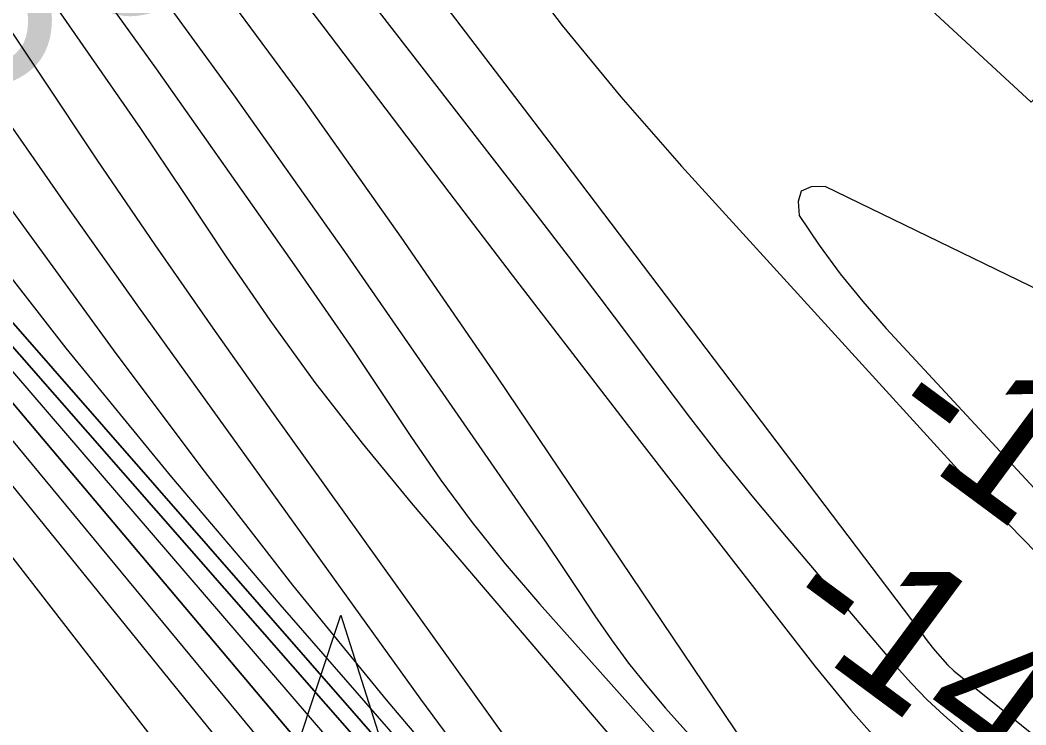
# Model space of a CAD drawing. Extents: x 3651524 to 3689615, y 505651 to 531377.
# Drawn here: x 3659321.8 to 3659785.7, y 516096.9 to 516422.1 of the extents above; entities that cross this region are included whole.
import ezdxf

# ---------------------------------------------------------------- set-up
doc = ezdxf.new("R2010")
doc.units = 0
for name, color, linetype in [('V-CHAN-NAID', 7, 'Continuous'), ('V-RIVR-RANG', 7, 'Continuous'), ('V-RRAP-RVMT', 7, 'Continuous'), ('V-SURV-IDEN', 7, 'Continuous'), ('V-TOPO-DPTH', 7, 'Continuous'), ('V-TOPO-MAJR', 7, 'Continuous'), ('V-TOPO-MINR', 7, 'Continuous'), ('V-TOPO-WATR', 7, 'Continuous')]:
    doc.layers.add(name, color=color, linetype=linetype)

msp = doc.modelspace()

# ---------------------------------------------------------------- linework, layer by layer
at = {"layer": 'V-CHAN-NAID'}
msp.add_lwpolyline([(3659458.177, 516083.951), (3659448.59, 516084.019), (3659469.716, 516147.503), (3659489.94, 516083.726), (3659480.353, 516083.794), (3659478.776, 516084.372), (3659476.681, 516084.992), (3659474.641, 516085.443), (3659472.605, 516085.751), (3659471.438, 516085.865), (3659469.904, 516085.946), (3659468.182, 516085.944), (3659466.812, 516085.874), (3659464.906, 516085.673), (3659463.54, 516085.454), (3659461.756, 516085.07), (3659460.226, 516084.65), (3659459.194, 516084.319)], close=True, dxfattribs=at)
at = {"layer": 'V-RRAP-RVMT'}
msp.add_lwpolyline([(3659651.793, 516510.376), (3659788.091, 516384.184), (3659829.17, 516428.811), (3659972.803, 516294.337), (3659979.872, 516301.076), (3660087.089, 516202.755), (3660293.017, 516416.547)], dxfattribs=at)
at = {"layer": 'V-TOPO-DPTH'}
for points in [[(3658899.589, 516724.07), (3659568.117, 515898.581), (3659572.31, 515893.572), (3659576.607, 515888.659), (3659581.063, 515883.889), (3659585.624, 515879.213), (3659590.344, 515874.7), (3659595.17, 515870.309), (3659600.157, 515866.1), (3659605.25, 515862.013), (3659691.304, 515795.545), (3659739.384, 515758.163), (3659787.304, 515720.577), (3659834.982, 515682.686), (3659882.5, 515644.592), (3660240.174, 515355.97)], [(3658899.589, 516724.07), (3659568.117, 515898.581), (3659572.31, 515893.572), (3659576.607, 515888.659), (3659581.063, 515883.889), (3659585.624, 515879.213), (3659590.344, 515874.7), (3659595.17, 515870.309), (3659600.157, 515866.1), (3659605.25, 515862.013), (3659691.304, 515795.545), (3659739.384, 515758.163), (3659787.304, 515720.577), (3659834.982, 515682.686), (3659882.5, 515644.592), (3660240.174, 515355.97)], [(3660561.202, 515201.855), (3659835.435, 515710.798), (3659793.122, 515741.866), (3659751.77, 515774.113), (3659711.861, 515808.128), (3659672.914, 515843.323), (3659640.641, 515873.787), (3659618.931, 515894.995), (3659597.723, 515916.676), (3659577.268, 515939.069), (3659557.315, 515961.937), (3659041.277, 516574.153)], [(3660561.202, 515201.855), (3659835.435, 515710.798), (3659793.122, 515741.866), (3659751.77, 515774.113), (3659711.861, 515808.128), (3659672.914, 515843.323), (3659640.641, 515873.787), (3659618.931, 515894.995), (3659597.723, 515916.676), (3659577.268, 515939.069), (3659557.315, 515961.937), (3659041.277, 516574.153)], [(3659203.997, 516455.422), (3659249.099, 516392.961), (3659295.447, 516331.445), (3659342.802, 516270.736), (3659391.669, 516211.237), (3659441.543, 516152.545), (3659606.563, 515963.224), (3659613.614, 515955.573), (3659620.93, 515948.198), (3659628.642, 515941.238), (3659636.618, 515934.556), (3660059.734, 515599.534), (3660149.273, 515529.938)], [(3659203.997, 516455.422), (3659249.099, 516392.961), (3659295.447, 516331.445), (3659342.802, 516270.736), (3659391.669, 516211.237), (3659441.543, 516152.545), (3659606.563, 515963.224), (3659613.614, 515955.573), (3659620.93, 515948.198), (3659628.642, 515941.238), (3659636.618, 515934.556), (3660059.734, 515599.534), (3660149.273, 515529.938)], [(3659193.993, 516433.801), (3659232.704, 516384.43), (3659272.616, 516336.025), (3659313.331, 516288.265), (3659597.717, 515962.858), (3659607.129, 515952.6), (3659616.854, 515942.662), (3659627.047, 515933.206), (3659637.553, 515924.071), (3659843.231, 515753.783), (3659957.9, 515661.174), (3660074.019, 515570.468), (3660192.31, 515482.615)], [(3660192.31, 515482.615), (3660074.019, 515570.468), (3659957.9, 515661.174), (3659843.231, 515753.783), (3659637.553, 515924.071), (3659627.047, 515933.206), (3659616.854, 515942.662), (3659607.129, 515952.6), (3659597.717, 515962.858), (3659313.331, 516288.265), (3659272.616, 516336.025), (3659232.704, 516384.43), (3659193.993, 516433.801)], [(3659180.088, 516429.198), (3659588.863, 515962.484), (3659600.589, 515949.567), (3659612.61, 515936.939), (3659625.072, 515924.746), (3659637.827, 515912.843), (3659759.825, 515802.994), (3659834.938, 515737.814), (3659911.561, 515674.532), (3659990.449, 515614.098), (3660070.848, 515555.562), (3660572.282, 515204.361)], [(3660572.282, 515204.361), (3660070.848, 515555.562), (3659990.449, 515614.098), (3659911.561, 515674.532), (3659834.938, 515737.814), (3659759.825, 515802.994), (3659637.827, 515912.843), (3659625.072, 515924.746), (3659612.61, 515936.939), (3659600.589, 515949.567), (3659588.863, 515962.484), (3659180.088, 516429.198)]]:
    msp.add_lwpolyline(points, dxfattribs=at)
at = {"layer": 'V-TOPO-MAJR'}
for points in [[(3659368.191, 516459.155), (3659420.277, 516387.593), (3659471.403, 516315.318), (3659556.923, 516191.782), (3659564.525, 516180.71), (3659572.069, 516169.598), (3659579.527, 516158.429), (3659586.927, 516147.22), (3659594.524, 516136.166), (3659602.436, 516125.354), (3659610.825, 516114.908), (3659619.53, 516104.704), (3659673.997, 516043.678), (3659678.993, 516038.414), (3659684.188, 516033.368), (3659689.682, 516028.648), (3659695.375, 516024.147), (3660621.19, 515337.071)], [(3659546.094, 516453.45), (3659571.779, 516419.553), (3659598.852, 516386.755), (3659626.851, 516354.689), (3659765.241, 516202.7), (3659777.769, 516189.395), (3659790.583, 516176.381), (3659803.824, 516163.802), (3659817.35, 516151.514), (3659947.204, 516037.454), (3660026.008, 515968.511), (3660104.993, 515899.777), (3660184.25, 515831.357)], [(3659235.003, 516451.101), (3659274.641, 516394.713), (3659314.807, 516338.69), (3659364.764, 516270.025), (3659405.663, 516215.315), (3659447.485, 516161.339), (3659490.691, 516108.465), (3659534.82, 516056.324), (3659615.398, 515963.581), (3659620.073, 515958.515), (3659624.936, 515953.649), (3659630.082, 515949.082), (3659635.416, 515944.715), (3660311.335, 515424.312)]]:
    msp.add_lwpolyline(points, dxfattribs=at)
at = {"layer": 'V-TOPO-MINR'}
for points in [[(3658970.75, 516648.522), (3659549.511, 515948.184), (3659568.629, 515925.82), (3659588.227, 515903.9), (3659608.546, 515882.646), (3659629.344, 515861.835), (3659650.947, 515841.895), (3659673.137, 515822.666), (3659696.21, 515804.505), (3659719.87, 515787.056), (3660555.664, 515200.604)], [(3659041.277, 516574.153), (3659557.315, 515961.937), (3659577.268, 515939.069), (3659597.723, 515916.676), (3659618.931, 515894.995), (3659640.641, 515873.787), (3659672.914, 515843.323), (3659711.861, 515808.128), (3659751.77, 515774.113), (3659793.122, 515741.866), (3659835.435, 515710.798), (3660561.202, 515201.855)], [(3659111.116, 516500.99), (3659574.163, 515962.172), (3659589.741, 515944.672), (3659605.711, 515927.551), (3659622.268, 515910.997), (3659639.217, 515894.822), (3659716.406, 515823.691), (3659773.198, 515773.419), (3659831.257, 515724.722), (3659891.218, 515678.385), (3659952.445, 515633.622), (3660566.742, 515203.107)], [(3659338.624, 516463.63), (3659384.563, 516399.642), (3659447.143, 516310.674), (3659461.087, 516290.646), (3659474.903, 516270.531), (3659488.527, 516250.286), (3659502.022, 516229.952), (3659515.849, 516209.883), (3659530.247, 516190.252), (3659545.499, 516171.277), (3659561.321, 516152.739), (3659659.251, 516043.018), (3659668.232, 516033.496), (3659677.539, 516024.324), (3659687.334, 516015.676), (3659697.456, 516007.377), (3660161.927, 515647.448)], [(3659460.762, 516460.262), (3659560.278, 516331.812), (3659574.569, 516313.235), (3659588.775, 516294.593), (3659602.852, 516275.855), (3659616.844, 516257.052), (3659630.96, 516238.35), (3659645.328, 516219.847), (3659660.074, 516201.644), (3659675.07, 516183.64), (3659725.886, 516123.893), (3659732.882, 516116.085), (3659740.13, 516108.531), (3659747.757, 516101.36), (3659755.636, 516094.444), (3659997.641, 515892.815), (3660111.624, 515800.418), (3660227.199, 515710.116)], [(3659101.398, 516453.858), (3659543.399, 515883.69), (3659551.15, 515874.223), (3659559.217, 515865.049), (3659567.761, 515856.316), (3659576.621, 515847.878), (3659728.439, 515710.79), (3659814.714, 515635.609), (3659902.672, 515562.53), (3659993.157, 515492.603), (3660085.326, 515424.778), (3660520.018, 515116.583)], [(3659203.997, 516455.422), (3659249.099, 516392.961), (3659295.447, 516331.445), (3659342.802, 516270.736), (3659391.669, 516211.237), (3659441.543, 516152.545), (3659606.563, 515963.224), (3659613.614, 515955.573), (3659620.93, 515948.198), (3659628.642, 515941.238), (3659636.618, 515934.556), (3660059.734, 515599.534), (3660149.273, 515529.938)], [(3659432.2, 516457.485), (3659461.448, 516419.304), (3659490.529, 516380.996), (3659519.568, 516342.654), (3659548.715, 516304.395), (3659578.025, 516266.261), (3659607.444, 516228.21), (3659688.305, 516124.081), (3659704.987, 516103.778), (3659722.371, 516084.132), (3659740.809, 516065.472), (3659759.949, 516047.468), (3659832.582, 515982.82), (3659889.436, 515934.095), (3659947.444, 515886.842), (3660007.183, 515841.796), (3660068.074, 515798.221), (3660676.381, 515379.934)], [(3659406.263, 516448.201), (3659452.45, 516385.522), (3659497.413, 516321.96), (3659541.56, 516257.808), (3659665.778, 516073.504), (3659667.241, 516071.323), (3659668.697, 516069.137), (3659670.144, 516066.944), (3659671.583, 516064.748), (3659673.065, 516062.584), (3659674.61, 516060.468), (3659676.249, 516058.424), (3659677.951, 516056.428), (3659688.743, 516044.338), (3659689.729, 516043.298), (3659692.961, 516040.479), (3659792.957, 515966.115), (3659844.386, 515928.469), (3659896.184, 515891.347), (3659948.536, 515855.012), (3660001.259, 515819.201), (3660663.59, 515376.593)], [(3659506.762, 516443.419), (3659572.64, 516356.954), (3659732.98, 516145.365), (3659734.331, 516143.57), (3659737.004, 516139.96), (3659739.668, 516136.344), (3659742.458, 516132.829), (3659743.908, 516131.114), (3659749.52, 516124.655), (3659752.397, 516121.887), (3660343.163, 515647.46)], [(3659305.376, 516435.237), (3659331.43, 516396.23), (3659357.519, 516357.246), (3659383.893, 516318.46), (3659410.696, 516279.969), (3659437.785, 516241.674), (3659630.56, 515972.34), (3659632.625, 515969.591), (3659634.77, 515966.909), (3659637.036, 515964.328), (3659639.382, 515961.815), (3659641.854, 515959.431), (3659644.413, 515957.148), (3659647.101, 515955.02), (3659649.875, 515952.995), (3660616.218, 515290.126)], [(3659193.993, 516433.801), (3659232.704, 516384.43), (3659272.616, 516336.025), (3659313.331, 516288.265), (3659597.717, 515962.858), (3659607.129, 515952.6), (3659616.854, 515942.662), (3659627.047, 515933.206), (3659637.553, 515924.071), (3659843.231, 515753.783), (3659957.9, 515661.174), (3660074.019, 515570.468), (3660192.31, 515482.615)], [(3659277.146, 516432.327), (3659309.733, 516384.43), (3659342.893, 516336.928), (3659376.435, 516289.689), (3659506.522, 516108.792), (3659525.703, 516082.864), (3659545.339, 516057.295), (3659565.657, 516032.265), (3659586.43, 516007.594), (3659624.219, 515963.925), (3659626.513, 515961.438), (3659628.905, 515959.054), (3659631.442, 515956.826), (3659634.077, 515954.702), (3660572.832, 515245.86)], [(3659336.726, 516430.478), (3659357.082, 516401.318), (3659377.253, 516372.032), (3659397.147, 516342.557), (3659416.855, 516312.956), (3659436.952, 516283.657), (3659457.751, 516254.884), (3659479.601, 516226.902), (3659502.152, 516199.447), (3659635.918, 516042.609), (3659651.014, 516025.757), (3659666.625, 516009.423), (3659683.01, 515993.865), (3659699.911, 515978.824), (3659821.429, 515875.863), (3659900.431, 515810.981), (3659980.702, 515747.761), (3660062.874, 515687.034), (3660146.315, 515627.969)], [(3659180.088, 516429.198), (3659588.863, 515962.484), (3659600.589, 515949.567), (3659612.61, 515936.939), (3659625.072, 515924.746), (3659637.827, 515912.843), (3659759.825, 515802.994), (3659834.938, 515737.814), (3659911.561, 515674.532), (3659990.449, 515614.098), (3660070.848, 515555.562), (3660572.282, 515204.361)], [(3659835.002, 516276.386), (3659693.125, 516345.372), (3659686.579, 516345.186), (3659682.062, 516343.189), (3659680.59, 516338.475), (3659681.148, 516331.95), (3659690.356, 516318.295), (3659700.033, 516305.003), (3659710.416, 516292.253), (3659721.268, 516279.865), (3659791.516, 516203.927)]]:
    msp.add_lwpolyline(points, dxfattribs=at)
at = {"layer": 'V-TOPO-WATR'}
msp.add_lwpolyline([(3658899.589, 516724.07), (3659568.117, 515898.581), (3659572.31, 515893.572), (3659576.607, 515888.659), (3659581.063, 515883.889), (3659585.624, 515879.213), (3659590.344, 515874.7), (3659595.17, 515870.309), (3659600.157, 515866.1), (3659605.25, 515862.013), (3659691.304, 515795.545), (3659739.384, 515758.163), (3659787.304, 515720.577), (3659834.982, 515682.686), (3659882.5, 515644.592), (3660240.174, 515355.97)], dxfattribs=at)

# ---------------------------------------------------------------- texts
at = {"layer": 'V-RIVR-RANG'}
for s, p in [('-169', (3659716.688, 516233.593)), ('-141', (3659668.058, 516145.183))]:
    msp.add_text(s, height=67, rotation=323.51547, dxfattribs=at).set_placement(p)
at = {"layer": 'V-SURV-IDEN'}
msp.add_text('693+96.3', height=100, rotation=25.76296, dxfattribs=at).set_placement((3659221.136, 516348.611))

doc.saveas('drawing.dxf')
